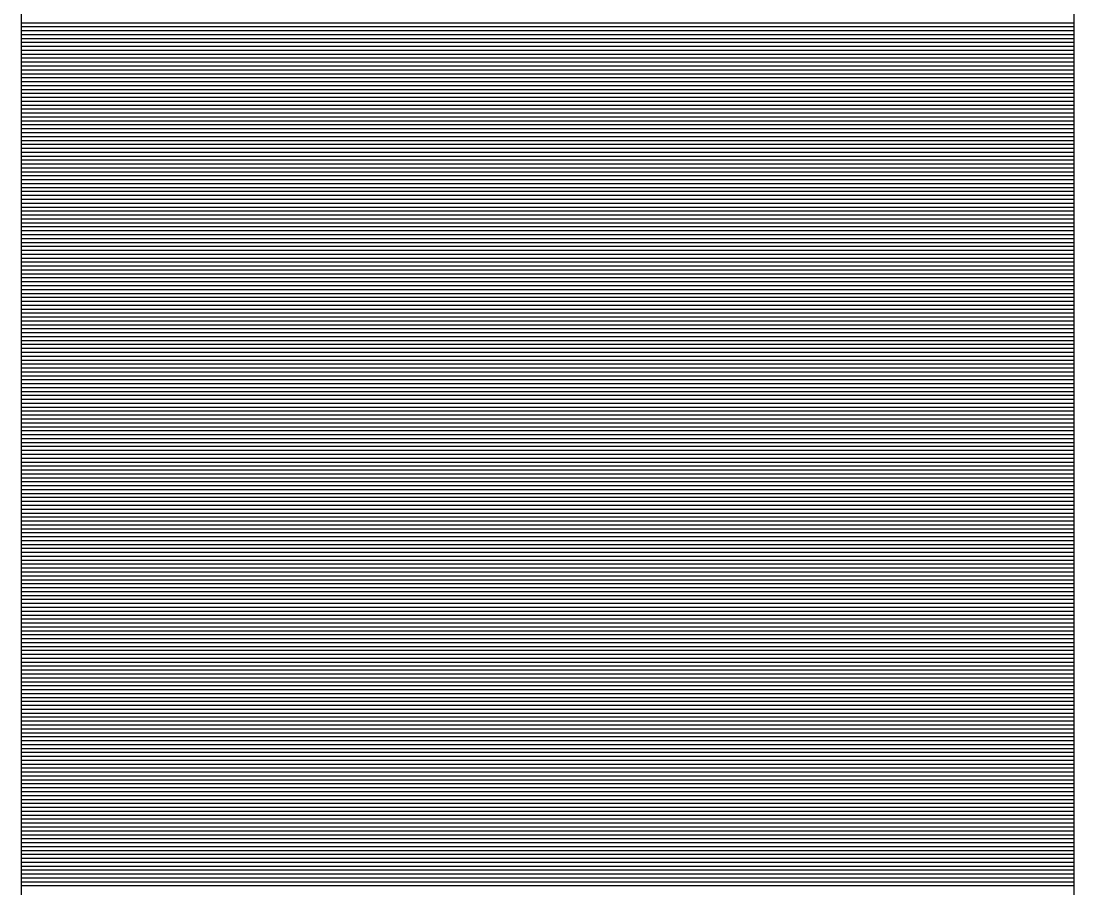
# Model space of a CAD drawing. Extents: x 1807779 to 1818251, y 673292 to 678849.
# Drawn here: x 1811514.832 to 1811517.442, y 676712.263 to 676714.412 of the extents above; entities that cross this region are included whole.
import ezdxf

# ---------------------------------------------------------------- set-up
doc = ezdxf.new("R2010")
doc.units = 0
doc.layers.add('Default', color=7, linetype='Continuous')

msp = doc.modelspace()

# ---------------------------------------------------------------- linework, layer by layer
at = {"layer": 'Default'}
for p, q in [((1811514.8323, 676725.1385), (1811514.8323, 676708.2314)), ((1811517.4416, 676725.1385), (1811517.4416, 676708.2314)), ((1811517.4416, 676714.4072), (1811514.8323, 676714.4072)), ((1811517.4416, 676714.3975), (1811514.8323, 676714.3975)), ((1811517.4416, 676714.3878), (1811514.8323, 676714.3878)), ((1811517.4416, 676714.3781), (1811514.8323, 676714.3781)), ((1811517.4416, 676714.3683), (1811514.8323, 676714.3683)), ((1811517.4416, 676714.3586), (1811514.8323, 676714.3586)), ((1811517.4416, 676714.3489), (1811514.8323, 676714.3489)), ((1811517.4416, 676714.3392), (1811514.8323, 676714.3392)), ((1811517.4416, 676714.3294), (1811514.8323, 676714.3294)), ((1811517.4416, 676714.3197), (1811514.8323, 676714.3197)), ((1811517.4416, 676714.31), (1811514.8323, 676714.31)), ((1811517.4416, 676714.3003), (1811514.8323, 676714.3003)), ((1811517.4416, 676714.2905), (1811514.8323, 676714.2905)), ((1811517.4416, 676714.2808), (1811514.8323, 676714.2808)), ((1811517.4416, 676714.2711), (1811514.8323, 676714.2711)), ((1811517.4416, 676714.2614), (1811514.8323, 676714.2614)), ((1811517.4416, 676714.2516), (1811514.8323, 676714.2516)), ((1811517.4416, 676714.2419), (1811514.8323, 676714.2419)), ((1811517.4416, 676714.2322), (1811514.8323, 676714.2322)), ((1811517.4416, 676714.2225), (1811514.8323, 676714.2225)), ((1811517.4416, 676714.2127), (1811514.8323, 676714.2127)), ((1811517.4416, 676714.203), (1811514.8323, 676714.203)), ((1811517.4416, 676714.1933), (1811514.8323, 676714.1933)), ((1811517.4416, 676714.1836), (1811514.8323, 676714.1836)), ((1811517.4416, 676714.1738), (1811514.8323, 676714.1738)), ((1811517.4416, 676714.1641), (1811514.8323, 676714.1641)), ((1811517.4416, 676714.1544), (1811514.8323, 676714.1544)), ((1811517.4416, 676714.1447), (1811514.8323, 676714.1447)), ((1811517.4416, 676714.1349), (1811514.8323, 676714.1349)), ((1811517.4416, 676714.1252), (1811514.8323, 676714.1252)), ((1811517.4416, 676714.1155), (1811514.8323, 676714.1155)), ((1811517.4416, 676714.1058), (1811514.8323, 676714.1058)), ((1811517.4416, 676714.096), (1811514.8323, 676714.096)), ((1811517.4416, 676714.0863), (1811514.8323, 676714.0863)), ((1811517.4416, 676714.0766), (1811514.8323, 676714.0766)), ((1811517.4416, 676714.0669), (1811514.8323, 676714.0669)), ((1811517.4416, 676714.0571), (1811514.8323, 676714.0571)), ((1811517.4416, 676714.0474), (1811514.8323, 676714.0474)), ((1811517.4416, 676714.0377), (1811514.8323, 676714.0377)), ((1811517.4416, 676714.028), (1811514.8323, 676714.028)), ((1811517.4416, 676714.0182), (1811514.8323, 676714.0182)), ((1811517.4416, 676714.0085), (1811514.8323, 676714.0085)), ((1811517.4416, 676713.9988), (1811514.8323, 676713.9988)), ((1811517.4416, 676713.9891), (1811514.8323, 676713.9891)), ((1811517.4416, 676713.9793), (1811514.8323, 676713.9793)), ((1811517.4416, 676713.9696), (1811514.8323, 676713.9696)), ((1811517.4416, 676713.9599), (1811514.8323, 676713.9599)), ((1811517.4416, 676713.9502), (1811514.8323, 676713.9502)), ((1811517.4416, 676713.9404), (1811514.8323, 676713.9404)), ((1811517.4416, 676713.9307), (1811514.8323, 676713.9307)), ((1811517.4416, 676713.921), (1811514.8323, 676713.921)), ((1811517.4416, 676713.9113), (1811514.8323, 676713.9113)), ((1811517.4416, 676713.9015), (1811514.8323, 676713.9015)), ((1811517.4416, 676713.8918), (1811514.8323, 676713.8918)), ((1811517.4416, 676713.8821), (1811514.8323, 676713.8821)), ((1811517.4416, 676713.8724), (1811514.8323, 676713.8724)), ((1811517.4416, 676713.8626), (1811514.8323, 676713.8626)), ((1811517.4416, 676713.8529), (1811514.8323, 676713.8529)), ((1811517.4416, 676713.8432), (1811514.8323, 676713.8432)), ((1811517.4416, 676713.8335), (1811514.8323, 676713.8335)), ((1811517.4416, 676713.8237), (1811514.8323, 676713.8237)), ((1811517.4416, 676713.814), (1811514.8323, 676713.814)), ((1811517.4416, 676713.8043), (1811514.8323, 676713.8043)), ((1811517.4416, 676713.7946), (1811514.8323, 676713.7946)), ((1811517.4416, 676713.7848), (1811514.8323, 676713.7848)), ((1811517.4416, 676713.7751), (1811514.8323, 676713.7751)), ((1811517.4416, 676713.7654), (1811514.8323, 676713.7654)), ((1811517.4416, 676713.7557), (1811514.8323, 676713.7557)), ((1811517.4416, 676713.7459), (1811514.8323, 676713.7459)), ((1811517.4416, 676713.7362), (1811514.8323, 676713.7362)), ((1811517.4416, 676713.7265), (1811514.8323, 676713.7265)), ((1811517.4416, 676713.7168), (1811514.8323, 676713.7168)), ((1811517.4416, 676713.707), (1811514.8323, 676713.707)), ((1811517.4416, 676713.6973), (1811514.8323, 676713.6973)), ((1811517.4416, 676713.6876), (1811514.8323, 676713.6876)), ((1811517.4416, 676713.6779), (1811514.8323, 676713.6779)), ((1811517.4416, 676713.6681), (1811514.8323, 676713.6681)), ((1811517.4416, 676713.6584), (1811514.8323, 676713.6584)), ((1811517.4416, 676713.6487), (1811514.8323, 676713.6487)), ((1811517.4416, 676713.639), (1811514.8323, 676713.639)), ((1811517.4416, 676713.6292), (1811514.8323, 676713.6292)), ((1811517.4416, 676713.6195), (1811514.8323, 676713.6195)), ((1811517.4416, 676713.6098), (1811514.8323, 676713.6098)), ((1811517.4416, 676713.6001), (1811514.8323, 676713.6001)), ((1811517.4416, 676713.5903), (1811514.8323, 676713.5903)), ((1811517.4416, 676713.5806), (1811514.8323, 676713.5806)), ((1811517.4416, 676713.5709), (1811514.8323, 676713.5709)), ((1811517.4416, 676713.5612), (1811514.8323, 676713.5612)), ((1811517.4416, 676713.5514), (1811514.8323, 676713.5514)), ((1811517.4416, 676713.5417), (1811514.8323, 676713.5417)), ((1811517.4416, 676713.532), (1811514.8323, 676713.532)), ((1811517.4416, 676713.5223), (1811514.8323, 676713.5223)), ((1811517.4416, 676713.5125), (1811514.8323, 676713.5125)), ((1811517.4416, 676713.5028), (1811514.8323, 676713.5028)), ((1811517.4416, 676713.4931), (1811514.8323, 676713.4931)), ((1811517.4416, 676713.4834), (1811514.8323, 676713.4834)), ((1811517.4416, 676713.4736), (1811514.8323, 676713.4736)), ((1811517.4416, 676713.4639), (1811514.8323, 676713.4639)), ((1811517.4416, 676713.4542), (1811514.8323, 676713.4542)), ((1811517.4416, 676713.4445), (1811514.8323, 676713.4445)), ((1811517.4416, 676713.4347), (1811514.8323, 676713.4347)), ((1811517.4416, 676713.425), (1811514.8323, 676713.425)), ((1811517.4416, 676713.4153), (1811514.8323, 676713.4153)), ((1811517.4416, 676713.4056), (1811514.8323, 676713.4056)), ((1811517.4416, 676713.3958), (1811514.8323, 676713.3958)), ((1811517.4416, 676713.3861), (1811514.8323, 676713.3861)), ((1811517.4416, 676713.3764), (1811514.8323, 676713.3764)), ((1811517.4416, 676713.3667), (1811514.8323, 676713.3667)), ((1811517.4416, 676713.3569), (1811514.8323, 676713.3569)), ((1811517.4416, 676713.3472), (1811514.8323, 676713.3472)), ((1811517.4416, 676713.3375), (1811514.8323, 676713.3375)), ((1811517.4416, 676713.3278), (1811514.8323, 676713.3278)), ((1811517.4416, 676713.318), (1811514.8323, 676713.318)), ((1811517.4416, 676713.3083), (1811514.8323, 676713.3083)), ((1811517.4416, 676713.2986), (1811514.8323, 676713.2986)), ((1811517.4416, 676713.2889), (1811514.8323, 676713.2889)), ((1811517.4416, 676713.2791), (1811514.8323, 676713.2791)), ((1811517.4416, 676713.2694), (1811514.8323, 676713.2694)), ((1811517.4416, 676713.2597), (1811514.8323, 676713.2597)), ((1811517.4416, 676713.25), (1811514.8323, 676713.25)), ((1811517.4416, 676713.2402), (1811514.8323, 676713.2402)), ((1811517.4416, 676713.2305), (1811514.8323, 676713.2305)), ((1811517.4416, 676713.2208), (1811514.8323, 676713.2208)), ((1811517.4416, 676713.2111), (1811514.8323, 676713.2111)), ((1811517.4416, 676713.2013), (1811514.8323, 676713.2013)), ((1811517.4416, 676713.1916), (1811514.8323, 676713.1916)), ((1811517.4416, 676713.1819), (1811514.8323, 676713.1819)), ((1811517.4416, 676713.1722), (1811514.8323, 676713.1722)), ((1811517.4416, 676713.1624), (1811514.8323, 676713.1624)), ((1811517.4416, 676713.1527), (1811514.8323, 676713.1527)), ((1811517.4416, 676713.143), (1811514.8323, 676713.143)), ((1811517.4416, 676713.1333), (1811514.8323, 676713.1333)), ((1811517.4416, 676713.1235), (1811514.8323, 676713.1235)), ((1811517.4416, 676713.1138), (1811514.8323, 676713.1138)), ((1811517.4416, 676713.1041), (1811514.8323, 676713.1041)), ((1811517.4416, 676713.0943), (1811514.8323, 676713.0943)), ((1811517.4416, 676713.0846), (1811514.8323, 676713.0846)), ((1811517.4416, 676713.0749), (1811514.8323, 676713.0749)), ((1811517.4416, 676713.0652), (1811514.8323, 676713.0652)), ((1811517.4416, 676713.0554), (1811514.8323, 676713.0554)), ((1811517.4416, 676713.0457), (1811514.8323, 676713.0457)), ((1811517.4416, 676713.036), (1811514.8323, 676713.036)), ((1811517.4416, 676713.0263), (1811514.8323, 676713.0263)), ((1811517.4416, 676713.0165), (1811514.8323, 676713.0165)), ((1811517.4416, 676713.0068), (1811514.8323, 676713.0068)), ((1811517.4416, 676712.9971), (1811514.8323, 676712.9971)), ((1811517.4416, 676712.9874), (1811514.8323, 676712.9874)), ((1811517.4416, 676712.9776), (1811514.8323, 676712.9776)), ((1811517.4416, 676712.9679), (1811514.8323, 676712.9679)), ((1811517.4416, 676712.9582), (1811514.8323, 676712.9582)), ((1811517.4416, 676712.9485), (1811514.8323, 676712.9485)), ((1811517.4416, 676712.9387), (1811514.8323, 676712.9387)), ((1811517.4416, 676712.929), (1811514.8323, 676712.929)), ((1811517.4416, 676712.9193), (1811514.8323, 676712.9193)), ((1811517.4416, 676712.9096), (1811514.8323, 676712.9096)), ((1811517.4416, 676712.8998), (1811514.8323, 676712.8998)), ((1811517.4416, 676712.8901), (1811514.8323, 676712.8901)), ((1811517.4416, 676712.8804), (1811514.8323, 676712.8804)), ((1811517.4416, 676712.8707), (1811514.8323, 676712.8707)), ((1811517.4416, 676712.8609), (1811514.8323, 676712.8609)), ((1811517.4416, 676712.8512), (1811514.8323, 676712.8512)), ((1811517.4416, 676712.8415), (1811514.8323, 676712.8415)), ((1811517.4416, 676712.8318), (1811514.8323, 676712.8318)), ((1811517.4416, 676712.822), (1811514.8323, 676712.822)), ((1811517.4416, 676712.8123), (1811514.8323, 676712.8123)), ((1811517.4416, 676712.8026), (1811514.8323, 676712.8026)), ((1811517.4416, 676712.7929), (1811514.8323, 676712.7929)), ((1811517.4416, 676712.7831), (1811514.8323, 676712.7831)), ((1811517.4416, 676712.7734), (1811514.8323, 676712.7734)), ((1811517.4416, 676712.7637), (1811514.8323, 676712.7637)), ((1811517.4416, 676712.754), (1811514.8323, 676712.754)), ((1811517.4416, 676712.7442), (1811514.8323, 676712.7442)), ((1811517.4416, 676712.7345), (1811514.8323, 676712.7345)), ((1811517.4416, 676712.7248), (1811514.8323, 676712.7248)), ((1811517.4416, 676712.7151), (1811514.8323, 676712.7151)), ((1811517.4416, 676712.7053), (1811514.8323, 676712.7053)), ((1811517.4416, 676712.6956), (1811514.8323, 676712.6956)), ((1811517.4416, 676712.6859), (1811514.8323, 676712.6859)), ((1811517.4416, 676712.6762), (1811514.8323, 676712.6762)), ((1811517.4416, 676712.6664), (1811514.8323, 676712.6664)), ((1811517.4416, 676712.6567), (1811514.8323, 676712.6567)), ((1811517.4416, 676712.647), (1811514.8323, 676712.647)), ((1811517.4416, 676712.6373), (1811514.8323, 676712.6373)), ((1811517.4416, 676712.6275), (1811514.8323, 676712.6275)), ((1811517.4416, 676712.6178), (1811514.8323, 676712.6178)), ((1811517.4416, 676712.6081), (1811514.8323, 676712.6081)), ((1811517.4416, 676712.5984), (1811514.8323, 676712.5984)), ((1811517.4416, 676712.5886), (1811514.8323, 676712.5886)), ((1811517.4416, 676712.5789), (1811514.8323, 676712.5789)), ((1811517.4416, 676712.5692), (1811514.8323, 676712.5692)), ((1811517.4416, 676712.5595), (1811514.8323, 676712.5595)), ((1811517.4416, 676712.5497), (1811514.8323, 676712.5497)), ((1811517.4416, 676712.54), (1811514.8323, 676712.54)), ((1811517.4416, 676712.5303), (1811514.8323, 676712.5303)), ((1811517.4416, 676712.5206), (1811514.8323, 676712.5206)), ((1811517.4416, 676712.5108), (1811514.8323, 676712.5108)), ((1811517.4416, 676712.5011), (1811514.8323, 676712.5011)), ((1811517.4416, 676712.4914), (1811514.8323, 676712.4914)), ((1811517.4416, 676712.4817), (1811514.8323, 676712.4817)), ((1811517.4416, 676712.4719), (1811514.8323, 676712.4719)), ((1811517.4416, 676712.4622), (1811514.8323, 676712.4622)), ((1811517.4416, 676712.4525), (1811514.8323, 676712.4525)), ((1811517.4416, 676712.4428), (1811514.8323, 676712.4428)), ((1811517.4416, 676712.433), (1811514.8323, 676712.433)), ((1811517.4416, 676712.4233), (1811514.8323, 676712.4233)), ((1811517.4416, 676712.4136), (1811514.8323, 676712.4136)), ((1811517.4416, 676712.4039), (1811514.8323, 676712.4039)), ((1811517.4416, 676712.3941), (1811514.8323, 676712.3941)), ((1811517.4416, 676712.3844), (1811514.8323, 676712.3844)), ((1811517.4416, 676712.3747), (1811514.8323, 676712.3747)), ((1811517.4416, 676712.365), (1811514.8323, 676712.365)), ((1811517.4416, 676712.3552), (1811514.8323, 676712.3552)), ((1811517.4416, 676712.3455), (1811514.8323, 676712.3455)), ((1811517.4416, 676712.3358), (1811514.8323, 676712.3358)), ((1811517.4416, 676712.3261), (1811514.8323, 676712.3261)), ((1811517.4416, 676712.3163), (1811514.8323, 676712.3163)), ((1811517.4416, 676712.3066), (1811514.8323, 676712.3066)), ((1811517.4416, 676712.2969), (1811514.8323, 676712.2969)), ((1811517.4416, 676712.2872), (1811514.8323, 676712.2872)), ((1811517.4416, 676712.2774), (1811514.8323, 676712.2774)), ((1811517.4416, 676712.2677), (1811514.8323, 676712.2677))]:
    msp.add_line(p, q, dxfattribs=at)

doc.saveas('drawing.dxf')
